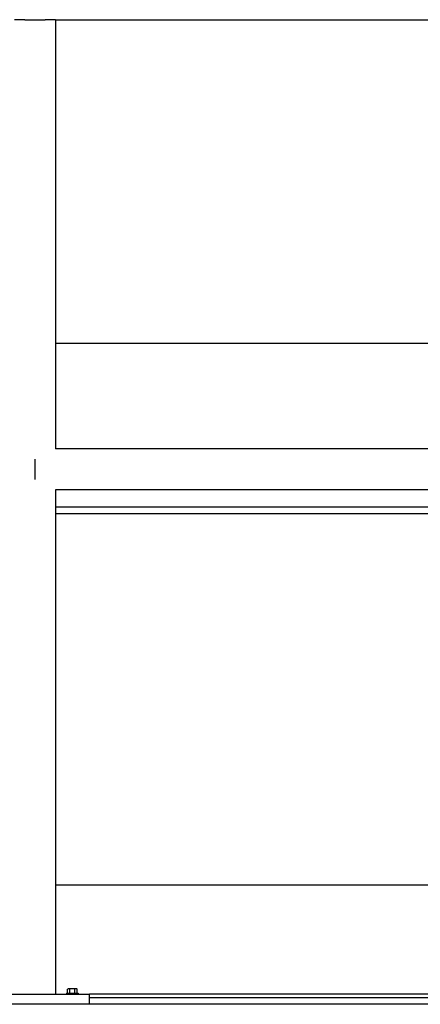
# Model space of a CAD drawing. Header units: inches. Extents: x 24 to 1128, y -69 to 748.
# Tile 582 of 656: x 1009 to 1024, y 339 to 375. Entities that reach past the tile are written whole.
import ezdxf

# ---------------------------------------------------------------- set-up
doc = ezdxf.new("R2010")
doc.units = ezdxf.units.IN
doc.header["$LTSCALE"] = 32
doc.header["$MEASUREMENT"] = 0
doc.layers.add('Visible (ANSI)', color=7, linetype='Continuous', lineweight=30)

msp = doc.modelspace()

# ---------------------------------------------------------------- linework, layer by layer
at = {"layer": 'Visible (ANSI)'}
for p, q in [((1009.65953, 375.35867), (1009.28453, 375.35867)), ((1009.65953, 375.35867), (1010.40953, 375.35867)), ((1010.78453, 375.35867), (1010.40953, 375.35867)), ((1010.78453, 375.35867), (1010.78453, 359.60867)), ((1010.78453, 375.35867), (1045.28453, 375.35867)), ((1029.10146, 363.48367), (1010.78453, 363.48367)), ((1040.59703, 359.60867), (1010.78453, 359.60867)), ((1010.03453, 359.23367), (1010.03453, 358.48367)), ((1010.03453, 359.23367), (1010.03453, 358.48367)), ((1010.78453, 358.10867), (1010.78453, 339.60867)), ((1040.59703, 358.10867), (1010.78453, 358.10867)), ((1010.78453, 357.48367), (1032.03453, 357.48367)), ((1032.03453, 357.23367), (1010.78453, 357.23367)), ((1040.59703, 343.60867), (1010.78453, 343.60867)), ((1008.03453, 339.60867), (1012.03453, 339.60867)), ((1011.19353, 339.64767), (1011.62553, 339.64767)), ((1011.19353, 339.64767), (1011.19353, 339.60867)), ((1011.2294, 339.64767), (1011.2294, 339.78345)), ((1011.27443, 339.80267), (1011.25353, 339.80267)), ((1011.40953, 339.80267), (1011.27443, 339.80267)), ((1011.31947, 339.64767), (1011.31947, 339.78345)), ((1011.54463, 339.80267), (1011.40953, 339.80267)), ((1011.4996, 339.64767), (1011.4996, 339.78345)), ((1011.56553, 339.80267), (1011.54463, 339.80267)), ((1011.58967, 339.64767), (1011.58967, 339.78345)), ((1011.62553, 339.64767), (1011.62553, 339.60867)), ((1040.59703, 339.60867), (1012.03453, 339.60867)), ((1012.03453, 339.23367), (1012.03453, 339.60867)), ((1040.59703, 339.23367), (936.15953, 339.23367)), ((1012.03453, 339.48367), (1039.03453, 339.48367))]:
    msp.add_line(p, q, dxfattribs=at)
for radius, start, end in [(0.2702, 125.26439, 131.810315), (0.22062, 90, 114.094843), (0.22062, 65.905157, 90), (0.2702, 48.189685, 54.73561)]:
    msp.add_arc((1011.40953, 339.58205), radius, start, end, dxfattribs=at)
for centre, start_param, end_param in [((1011.27443, 339.58205), 0, 0.42053434), ((1011.27443, 339.58205), 5.86265097, 6.28318531), ((1011.54463, 339.58205), 0, 0.42053434), ((1011.54463, 339.58205), 5.86265097, 6.28318531)]:
    msp.add_ellipse(centre, major_axis=(0, 0.22062), ratio=0.5, start_param=start_param, end_param=end_param, dxfattribs=at)

doc.saveas('drawing.dxf')
